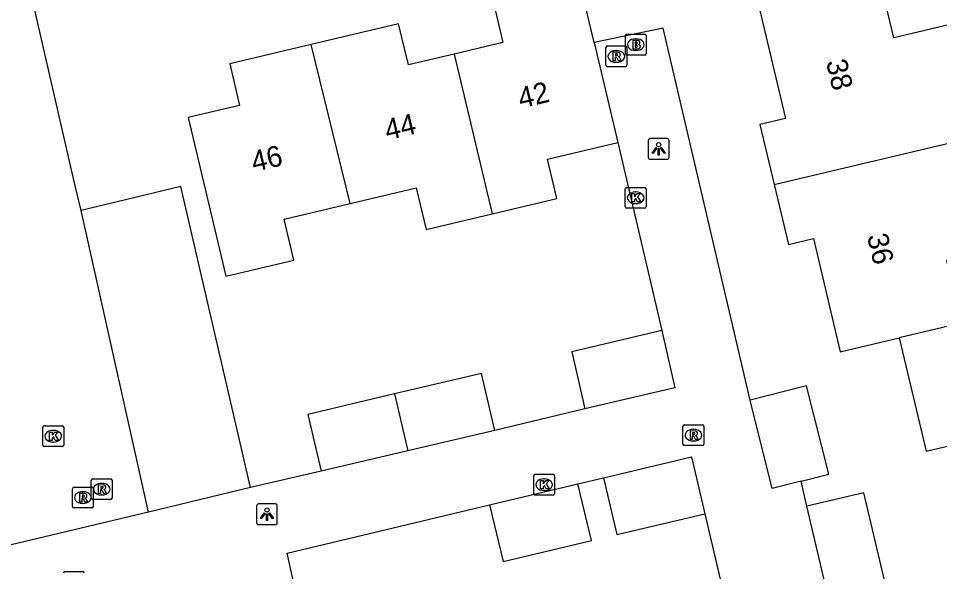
# Model space of a CAD drawing. Extents: x 158038 to 159242, y 380133 to 381214.
# Drawn here: x 158514.23 to 158558.46, y 380587.87 to 380614.42 of the extents above; entities that cross this region are included whole.
import ezdxf

# ---------------------------------------------------------------- set-up
doc = ezdxf.new("R2010")
doc.units = 0
for name, color, linetype in [('IMGEO_Brandkraan', 7, 'Continuous'), ('IMGEO_Hek', 7, 'Continuous'), ('IMGEO_Kolk', 7, 'Continuous'), ('IMGEO_Lichtpunt', 7, 'Continuous'), ('IMGEO_Pand', 7, 'Continuous'), ('IMGEO_Pand_nummerreeks', 7, 'Continuous'), ('IMGEO_Parkeervlak_open', 7, 'Continuous'), ('IMGEO_Rijbaan_lokaal_open', 7, 'Continuous'), ('IMGEO_Rioolput', 7, 'Continuous'), ('IMGEO_Voetpad_open', 7, 'Continuous')]:
    doc.layers.add(name, color=color, linetype=linetype)

msp = doc.modelspace()

# ---------------------------------------------------------------- linework, layer by layer
at = {"layer": 'IMGEO_Brandkraan'}
for p, q in [((158543.38, 380612.738), (158543.38, 380613.59)), ((158543.455, 380613.664), (158544.307, 380613.664)), ((158543.868, 380613.444), (158543.893, 380613.444)), ((158544.381, 380613.59), (158544.381, 380612.738)), ((158544.307, 380612.664), (158543.455, 380612.664)), ((158543.891, 380612.884), (158543.866, 380612.884))]:
    msp.add_line(p, q, dxfattribs=at)
for points in [[(158543.38, 380612.738), (158543.38, 380613.59)], [(158543.455, 380613.664), (158544.307, 380613.664)], [(158544.381, 380613.59), (158544.381, 380612.738)], [(158543.728, 380613.364), (158543.728, 380612.964), (158543.941, 380612.964)], [(158543.959, 380613.364), (158543.728, 380613.364)], [(158543.907, 380613.283), (158543.853, 380613.283), (158543.853, 380613.207)], [(158543.853, 380613.207), (158543.906, 380613.207)], [(158543.915, 380613.131), (158543.853, 380613.131), (158543.853, 380613.05)], [(158543.853, 380613.05), (158543.915, 380613.05)], [(158544.307, 380612.664), (158543.455, 380612.664)]]:
    msp.add_lwpolyline(points, dxfattribs=at)
for centre, radius, start, end in [((158543.457, 380613.588), 0.0765, 91.552, 178.448), ((158543.457, 380613.588), 0.0765, 91.552, 178.448), ((158544.305, 380613.588), 0.0765, 1.552, 88.448), ((158544.305, 380613.588), 0.0765, 1.552, 88.448), ((158543.908, 380613.245), 0.0379, 267.8285, 90.9355), ((158543.916, 380613.09), 0.0404, 269.8759, 90.5077), ((158543.947, 380613.215), 0.251, 268.6676, 293.5347), ((158543.963, 380613.219), 0.145, 59.4692, 91.5367), ((158543.988, 380613.266), 0.0922, 285.5137, 58.1501), ((158543.993, 380613.074), 0.105, 301.3115, 78.989), ((158543.457, 380612.74), 0.0765, 181.552, 268.448), ((158543.457, 380612.74), 0.0765, 181.552, 268.448), ((158544.305, 380612.74), 0.0765, 271.552, 358.448), ((158544.305, 380612.74), 0.0765, 271.552, 358.448)]:
    msp.add_arc(centre, radius, start, end, dxfattribs=at)
for centre, major_axis, ratio, start_param, end_param in [((158543.867, 380613.164), (-0.387, 0.002), 0.722429, 4.712389, 7.853982), ((158543.892, 380613.164), (-0.39, 0.002), 0.717154, 1.570796, 4.712389)]:
    msp.add_ellipse(centre, major_axis=major_axis, ratio=ratio, start_param=start_param, end_param=end_param, dxfattribs=at)
at = {"layer": 'IMGEO_Hek'}
for points in [[(158516.951, 380606.39), (158514.853, 380615.602)], [(158543.02, 380608.467), (158545.122, 380599.439)], [(158517.244, 380605.205), (158516.951, 380606.39)], [(158522.025, 380606.354), (158517.244, 380605.205)], [(158525.385, 380591.899), (158522.025, 380606.354)]]:
    msp.add_lwpolyline(points, dxfattribs=at)
at = {"layer": 'IMGEO_Kolk'}
for p, q in [((158543.371, 380605.388), (158543.371, 380606.24)), ((158543.446, 380606.314), (158544.298, 380606.314)), ((158543.859, 380606.094), (158543.884, 380606.094)), ((158544.372, 380606.24), (158544.372, 380605.388)), ((158543.882, 380605.534), (158543.857, 380605.534)), ((158544.298, 380605.314), (158543.446, 380605.314)), ((158515.481, 380594.869), (158516.333, 380594.869)), ((158515.406, 380593.943), (158515.406, 380594.795)), ((158515.894, 380594.649), (158515.919, 380594.649)), ((158516.407, 380594.795), (158516.407, 380593.943)), ((158515.917, 380594.089), (158515.892, 380594.089)), ((158516.333, 380593.869), (158515.481, 380593.869)), ((158538.979, 380591.614), (158538.979, 380592.466)), ((158539.054, 380592.54), (158539.906, 380592.54)), ((158539.467, 380592.32), (158539.492, 380592.32)), ((158539.98, 380592.466), (158539.98, 380591.614)), ((158539.49, 380591.76), (158539.465, 380591.76)), ((158539.906, 380591.54), (158539.054, 380591.54))]:
    msp.add_line(p, q, dxfattribs=at)
for points in [[(158543.371, 380605.388), (158543.371, 380606.24)], [(158543.446, 380606.314), (158544.298, 380606.314)], [(158543.692, 380606.014), (158543.815, 380606.014), (158543.815, 380605.863), (158543.945, 380606.014), (158544.109, 380606.014), (158543.963, 380605.863), (158544.116, 380605.614), (158543.964, 380605.614), (158543.879, 380605.778), (158543.815, 380605.711), (158543.815, 380605.614), (158543.692, 380605.614), (158543.692, 380606.014)], [(158544.372, 380606.24), (158544.372, 380605.388)], [(158544.298, 380605.314), (158543.446, 380605.314)], [(158515.481, 380594.869), (158516.333, 380594.869)], [(158515.406, 380593.943), (158515.406, 380594.795)], [(158515.727, 380594.569), (158515.85, 380594.569), (158515.85, 380594.418), (158515.98, 380594.569), (158516.144, 380594.569), (158515.998, 380594.418), (158516.151, 380594.169), (158515.999, 380594.169), (158515.914, 380594.333), (158515.85, 380594.266), (158515.85, 380594.169), (158515.727, 380594.169), (158515.727, 380594.569)], [(158516.407, 380594.795), (158516.407, 380593.943)], [(158516.333, 380593.869), (158515.481, 380593.869)], [(158538.979, 380591.614), (158538.979, 380592.466)], [(158539.054, 380592.54), (158539.906, 380592.54)], [(158539.3, 380592.24), (158539.423, 380592.24), (158539.423, 380592.089), (158539.553, 380592.24), (158539.717, 380592.24), (158539.571, 380592.089), (158539.724, 380591.84), (158539.572, 380591.84), (158539.487, 380592.004), (158539.423, 380591.937), (158539.423, 380591.84), (158539.3, 380591.84), (158539.3, 380592.24)], [(158539.98, 380592.466), (158539.98, 380591.614)], [(158539.906, 380591.54), (158539.054, 380591.54)]]:
    msp.add_lwpolyline(points, dxfattribs=at)
for centre, start, end in [((158543.448, 380606.238), 91.552, 178.448), ((158543.448, 380606.238), 91.552, 178.448), ((158544.296, 380606.238), 1.552, 88.448), ((158544.296, 380606.238), 1.552, 88.448), ((158543.448, 380605.39), 181.552, 268.448), ((158543.448, 380605.39), 181.552, 268.448), ((158544.296, 380605.39), 271.552, 358.448), ((158544.296, 380605.39), 271.552, 358.448), ((158515.483, 380594.793), 91.552, 178.448), ((158515.483, 380594.793), 91.552, 178.448), ((158516.331, 380594.793), 1.552, 88.448), ((158516.331, 380594.793), 1.552, 88.448), ((158515.483, 380593.945), 181.552, 268.448), ((158515.483, 380593.945), 181.552, 268.448), ((158516.331, 380593.945), 271.552, 358.448), ((158516.331, 380593.945), 271.552, 358.448), ((158539.056, 380592.464), 91.552, 178.448), ((158539.056, 380592.464), 91.552, 178.448), ((158539.904, 380592.464), 1.552, 88.448), ((158539.904, 380592.464), 1.552, 88.448), ((158539.056, 380591.616), 181.552, 268.448), ((158539.056, 380591.616), 181.552, 268.448), ((158539.904, 380591.616), 271.552, 358.448), ((158539.904, 380591.616), 271.552, 358.448)]:
    msp.add_arc(centre, 0.0765, start, end, dxfattribs=at)
for centre, major_axis, ratio, start_param, end_param in [((158543.858, 380605.814), (-0.387, 0.002), 0.722429, 4.712389, 7.853982), ((158543.883, 380605.814), (-0.39, 0.002), 0.717154, 1.570796, 4.712389), ((158515.893, 380594.369), (-0.387, 0.002), 0.722429, 4.712389, 7.853982), ((158515.918, 380594.369), (-0.39, 0.002), 0.717154, 1.570796, 4.712389), ((158539.466, 380592.04), (-0.387, 0.002), 0.722429, 4.712389, 7.853982), ((158539.491, 380592.04), (-0.39, 0.002), 0.717154, 1.570796, 4.712389)]:
    msp.add_ellipse(centre, major_axis=major_axis, ratio=ratio, start_param=start_param, end_param=end_param, dxfattribs=at)
at = {"layer": 'IMGEO_Lichtpunt'}
for p, q in [((158544.477, 380608.563), (158544.477, 380607.756)), ((158544.477, 380608.563), (158544.477, 380607.756)), ((158545.379, 380608.658), (158544.571, 380608.658)), ((158545.379, 380608.658), (158544.571, 380608.658)), ((158545.473, 380607.756), (158545.473, 380608.563)), ((158545.473, 380607.756), (158545.473, 380608.563)), ((158544.571, 380607.662), (158545.379, 380607.662)), ((158544.571, 380607.662), (158545.379, 380607.662)), ((158525.669, 380591.025), (158525.669, 380590.218)), ((158525.669, 380591.025), (158525.669, 380590.218)), ((158526.571, 380591.12), (158525.763, 380591.12)), ((158526.571, 380591.12), (158525.763, 380591.12)), ((158526.665, 380590.218), (158526.665, 380591.025)), ((158526.665, 380590.218), (158526.665, 380591.025)), ((158525.763, 380590.124), (158526.571, 380590.124)), ((158525.763, 380590.124), (158526.571, 380590.124))]:
    msp.add_line(p, q, dxfattribs=at)
for points in [[(158544.851, 380608.227), (158544.89, 380608.199), (158544.702, 380607.937), (158544.664, 380607.964), (158544.851, 380608.227)], [(158544.953, 380608.179), (158545, 380608.179), (158545, 380607.857), (158544.953, 380607.857), (158544.953, 380608.179)], [(158545.063, 380608.199), (158545.101, 380608.226), (158545.288, 380607.964), (158545.249, 380607.936), (158545.063, 380608.199)], [(158526.043, 380590.689), (158526.082, 380590.661), (158525.894, 380590.399), (158525.856, 380590.426), (158526.043, 380590.689)], [(158526.145, 380590.641), (158526.192, 380590.641), (158526.192, 380590.319), (158526.145, 380590.319), (158526.145, 380590.641)], [(158526.255, 380590.661), (158526.293, 380590.688), (158526.48, 380590.426), (158526.441, 380590.398), (158526.255, 380590.661)]]:
    msp.add_lwpolyline(points, dxfattribs=at)
for centre in [(158544.976, 380608.361), (158526.168, 380590.823)]:
    msp.add_circle(centre, 0.0994, dxfattribs=at)
for centre, start, end in [((158544.571, 380608.563), 90, 180), ((158544.571, 380608.563), 90, 180), ((158545.379, 380608.563), 0, 90), ((158545.379, 380608.563), 0, 90), ((158544.571, 380607.756), 180, 270), ((158544.571, 380607.756), 180, 270), ((158545.379, 380607.756), 270, 0), ((158545.379, 380607.756), 270, 360), ((158525.763, 380591.025), 90, 180), ((158525.763, 380591.025), 90, 180), ((158526.571, 380591.025), 0, 90), ((158526.571, 380591.025), 0, 90), ((158525.763, 380590.218), 180, 270), ((158525.763, 380590.218), 180, 270), ((158526.571, 380590.218), 270, 0), ((158526.571, 380590.218), 270, 360)]:
    msp.add_arc(centre, 0.0946, start, end, dxfattribs=at)
at = {"layer": 'IMGEO_Pand'}
for points in [[(158559.243, 380614.203), (158556.268, 380613.497), (158555.549, 380616.525), (158552.575, 380615.818)], [(158541.16, 380616.317), (158537.009, 380615.333), (158537.498, 380613.267), (158535.158, 380612.712)], [(158541.881, 380613.273), (158541.16, 380616.317)], [(158552.575, 380615.818), (158549.756, 380615.148), (158551.067, 380609.627), (158549.839, 380609.336), (158550.524, 380606.452)], [(158535.158, 380612.712), (158532.959, 380612.19), (158532.49, 380614.167), (158528.286, 380613.17)], [(158528.286, 380613.17), (158524.385, 380612.244), (158524.857, 380610.252), (158522.384, 380609.665), (158524.191, 380602.044), (158527.456, 380602.818), (158526.99, 380604.784), (158530.171, 380605.539)], [(158530.171, 380605.539), (158528.286, 380613.17)], [(158541.881, 380613.273), (158543.02, 380608.467)], [(158535.158, 380612.712), (158536.974, 380605.049)], [(158550.524, 380606.452), (158560.521, 380608.825)], [(158536.974, 380605.049), (158540.083, 380605.786), (158539.637, 380607.665), (158543.02, 380608.467)], [(158550.524, 380606.452), (158551.208, 380603.572), (158552.405, 380603.857), (158553.697, 380598.419), (158556.52, 380599.089)], [(158530.171, 380605.539), (158533.333, 380606.289), (158533.805, 380604.297), (158536.974, 380605.049)], [(158561.782, 380603.515), (158558.794, 380602.806), (158559.508, 380599.798), (158556.52, 380599.089)], [(158545.122, 380599.439), (158540.801, 380598.418), (158541.429, 380595.69)], [(158545.122, 380599.439), (158545.746, 380596.684), (158541.429, 380595.69)], [(158556.52, 380599.089), (158557.814, 380593.643), (158560.663, 380594.32)], [(158537.113, 380594.65), (158536.474, 380597.376), (158532.299, 380596.396)], [(158551.816, 380592.204), (158553.145, 380592.538), (158552.08, 380596.782), (158549.364, 380596.101)], [(158532.299, 380596.396), (158528.124, 380595.417), (158528.763, 380592.691)], [(158532.299, 380596.396), (158532.938, 380593.67)], [(158551.816, 380592.204), (158550.429, 380591.857), (158549.364, 380596.101)], [(158537.113, 380594.65), (158532.938, 380593.67)], [(158532.938, 380593.67), (158528.763, 380592.691)], [(158542.329, 380592.376), (158546.548, 380593.37), (158547.195, 380590.645)], [(158542.329, 380592.376), (158542.97, 380589.651), (158547.195, 380590.645)], [(158536.853, 380591.072), (158541.099, 380592.087)], [(158536.853, 380591.072), (158537.504, 380588.349), (158541.75, 380589.364), (158541.099, 380592.087)], [(158555.799, 380587.515), (158554.823, 380591.65), (158552.098, 380591.007)], [(158553.073, 380586.872), (158552.098, 380591.007)]]:
    msp.add_lwpolyline(points, dxfattribs=at)
at = {"layer": 'IMGEO_Parkeervlak_open'}
msp.add_lwpolyline([(158525.385, 380591.899), (158522.025, 380606.354), (158517.244, 380605.205)], dxfattribs=at)
at = {"layer": 'IMGEO_Rijbaan_lokaal_open'}
for points in [[(158517.244, 380605.205), (158516.951, 380606.39), (158514.853, 380615.602)], [(158520.483, 380590.723), (158517.244, 380605.205)], [(158520.483, 380590.723), (158513.196, 380589.001)]]:
    msp.add_lwpolyline(points, dxfattribs=at)
at = {"layer": 'IMGEO_Rioolput'}
for p, q in [((158542.442, 380612.176), (158542.442, 380613.028)), ((158542.517, 380613.102), (158543.369, 380613.102)), ((158543.443, 380613.028), (158543.443, 380612.176)), ((158542.93, 380612.882), (158542.955, 380612.882)), ((158543.369, 380612.102), (158542.517, 380612.102)), ((158542.953, 380612.322), (158542.928, 380612.322)), ((158546.144, 380593.993), (158546.144, 380594.845)), ((158546.219, 380594.919), (158547.071, 380594.919)), ((158547.145, 380594.845), (158547.145, 380593.993)), ((158546.632, 380594.699), (158546.657, 380594.699)), ((158546.655, 380594.139), (158546.63, 380594.139)), ((158547.071, 380593.919), (158546.219, 380593.919)), ((158517.732, 380591.4), (158517.732, 380592.252)), ((158517.807, 380592.326), (158518.659, 380592.326)), ((158518.733, 380592.252), (158518.733, 380591.4)), ((158516.83, 380590.996), (158516.83, 380591.848)), ((158516.905, 380591.922), (158517.757, 380591.922)), ((158517.831, 380591.848), (158517.831, 380590.996)), ((158518.22, 380592.106), (158518.245, 380592.106)), ((158517.318, 380591.702), (158517.343, 380591.702)), ((158518.659, 380591.326), (158517.807, 380591.326)), ((158518.243, 380591.546), (158518.218, 380591.546)), ((158517.757, 380590.922), (158516.905, 380590.922)), ((158517.341, 380591.142), (158517.316, 380591.142)), ((158516.469, 380587.869), (158517.321, 380587.869))]:
    msp.add_line(p, q, dxfattribs=at)
for points in [[(158542.442, 380612.176), (158542.442, 380613.028)], [(158542.517, 380613.102), (158543.369, 380613.102)], [(158543.443, 380613.028), (158543.443, 380612.176)], [(158543.031, 380612.8), (158542.779, 380612.802), (158542.779, 380612.402)], [(158542.779, 380612.402), (158542.903, 380612.402), (158542.903, 380612.564), (158542.914, 380612.564)], [(158542.957, 380612.721), (158542.903, 380612.721), (158542.903, 380612.64)], [(158542.903, 380612.64), (158542.955, 380612.64)], [(158542.961, 380612.535), (158543.032, 380612.402), (158543.172, 380612.402), (158543.107, 380612.528)], [(158543.369, 380612.102), (158542.517, 380612.102)], [(158546.144, 380593.993), (158546.144, 380594.845)], [(158546.219, 380594.919), (158547.071, 380594.919)], [(158547.145, 380594.845), (158547.145, 380593.993)], [(158546.733, 380594.617), (158546.481, 380594.619), (158546.481, 380594.219)], [(158546.481, 380594.219), (158546.605, 380594.219), (158546.605, 380594.381), (158546.616, 380594.381)], [(158546.659, 380594.538), (158546.605, 380594.538), (158546.605, 380594.457)], [(158546.605, 380594.457), (158546.657, 380594.457)], [(158546.663, 380594.352), (158546.734, 380594.219), (158546.874, 380594.219), (158546.809, 380594.345)], [(158547.071, 380593.919), (158546.219, 380593.919)], [(158517.732, 380591.4), (158517.732, 380592.252)], [(158517.807, 380592.326), (158518.659, 380592.326)], [(158518.733, 380592.252), (158518.733, 380591.4)], [(158516.83, 380590.996), (158516.83, 380591.848)], [(158516.905, 380591.922), (158517.757, 380591.922)], [(158517.831, 380591.848), (158517.831, 380590.996)], [(158518.321, 380592.024), (158518.069, 380592.026), (158518.069, 380591.626)], [(158518.069, 380591.626), (158518.193, 380591.626), (158518.193, 380591.788), (158518.204, 380591.788)], [(158518.247, 380591.945), (158518.193, 380591.945), (158518.193, 380591.864)], [(158518.193, 380591.864), (158518.245, 380591.864)], [(158518.251, 380591.759), (158518.322, 380591.626), (158518.462, 380591.626), (158518.397, 380591.752)], [(158517.419, 380591.62), (158517.167, 380591.622), (158517.167, 380591.222)], [(158517.167, 380591.222), (158517.291, 380591.222), (158517.291, 380591.384), (158517.302, 380591.384)], [(158517.345, 380591.541), (158517.291, 380591.541), (158517.291, 380591.46)], [(158517.291, 380591.46), (158517.343, 380591.46)], [(158517.349, 380591.355), (158517.42, 380591.222), (158517.56, 380591.222), (158517.495, 380591.348)], [(158518.659, 380591.326), (158517.807, 380591.326)], [(158517.757, 380590.922), (158516.905, 380590.922)], [(158516.469, 380587.869), (158517.321, 380587.869)]]:
    msp.add_lwpolyline(points, dxfattribs=at)
for centre, radius, start, end in [((158542.519, 380613.026), 0.0765, 91.552, 178.448), ((158542.519, 380613.026), 0.0765, 91.552, 178.448), ((158543.367, 380613.026), 0.0765, 1.552, 88.448), ((158543.367, 380613.026), 0.0765, 1.552, 88.448), ((158542.913, 380612.511), 0.0533, 26.0293, 88.6989), ((158542.939, 380612.829), 0.19, 274.7715, 282.9687), ((158542.963, 380612.625), 0.0964, 77.0061, 93.1865), ((158542.977, 380612.682), 0.0378, 276.6634, 79.6772), ((158543.03, 380612.69), 0.109, 350.3612, 89.416), ((158543.028, 380612.69), 0.112, 277.5842, 350.9817), ((158543.012, 380612.475), 0.108, 29.5134, 73.7905), ((158542.519, 380612.178), 0.0765, 181.552, 268.448), ((158542.519, 380612.178), 0.0765, 181.552, 268.448), ((158543.367, 380612.178), 0.0765, 271.552, 358.448), ((158543.367, 380612.178), 0.0765, 271.552, 358.448), ((158546.221, 380594.843), 0.0765, 91.552, 178.448), ((158546.221, 380594.843), 0.0765, 91.552, 178.448), ((158547.069, 380594.843), 0.0765, 1.552, 88.448), ((158547.069, 380594.843), 0.0765, 1.552, 88.448), ((158546.615, 380594.328), 0.0533, 26.0293, 88.6989), ((158546.641, 380594.646), 0.19, 274.7715, 282.9687), ((158546.665, 380594.442), 0.0964, 77.0061, 93.1865), ((158546.679, 380594.499), 0.0378, 276.6634, 79.6772), ((158546.732, 380594.507), 0.109, 350.3612, 89.416), ((158546.73, 380594.507), 0.112, 277.5842, 350.9817), ((158546.714, 380594.292), 0.108, 29.5134, 73.7905), ((158546.221, 380593.995), 0.0765, 181.552, 268.448), ((158546.221, 380593.995), 0.0765, 181.552, 268.448), ((158547.069, 380593.995), 0.0765, 271.552, 358.448), ((158547.069, 380593.995), 0.0765, 271.552, 358.448), ((158517.809, 380592.25), 0.0765, 91.552, 178.448), ((158517.809, 380592.25), 0.0765, 91.552, 178.448), ((158518.657, 380592.25), 0.0765, 1.552, 88.448), ((158518.657, 380592.25), 0.0765, 1.552, 88.448), ((158516.907, 380591.846), 0.0765, 91.552, 178.448), ((158516.907, 380591.846), 0.0765, 91.552, 178.448), ((158517.755, 380591.846), 0.0765, 1.552, 88.448), ((158517.755, 380591.846), 0.0765, 1.552, 88.448), ((158518.203, 380591.735), 0.0533, 26.0293, 88.6989), ((158518.229, 380592.053), 0.19, 274.7715, 282.9687), ((158518.253, 380591.849), 0.0964, 77.0061, 93.1865), ((158518.267, 380591.906), 0.0378, 276.6634, 79.6772), ((158518.32, 380591.914), 0.109, 350.3612, 89.416), ((158518.318, 380591.914), 0.112, 277.5842, 350.9817), ((158518.302, 380591.699), 0.108, 29.5134, 73.7905), ((158517.301, 380591.331), 0.0533, 26.0293, 88.6989), ((158517.327, 380591.649), 0.19, 274.7715, 282.9687), ((158517.351, 380591.445), 0.0964, 77.0061, 93.1865), ((158517.365, 380591.502), 0.0378, 276.6634, 79.6772), ((158517.418, 380591.51), 0.109, 350.3612, 89.416), ((158517.416, 380591.51), 0.112, 277.5842, 350.9817), ((158517.4, 380591.295), 0.108, 29.5134, 73.7905), ((158517.809, 380591.402), 0.0765, 181.552, 268.448), ((158517.809, 380591.402), 0.0765, 181.552, 268.448), ((158518.657, 380591.402), 0.0765, 271.552, 358.448), ((158518.657, 380591.402), 0.0765, 271.552, 358.448), ((158516.907, 380590.998), 0.0765, 181.552, 268.448), ((158516.907, 380590.998), 0.0765, 181.552, 268.448), ((158517.755, 380590.998), 0.0765, 271.552, 358.448), ((158517.755, 380590.998), 0.0765, 271.552, 358.448), ((158516.471, 380587.793), 0.0765, 91.552, 178.448), ((158516.471, 380587.793), 0.0765, 91.552, 178.448), ((158517.319, 380587.793), 0.0765, 1.552, 88.448), ((158517.319, 380587.793), 0.0765, 1.552, 88.448)]:
    msp.add_arc(centre, radius, start, end, dxfattribs=at)
for centre, major_axis, ratio, start_param, end_param in [((158542.929, 380612.602), (-0.387, 0.002), 0.722429, 4.712389, 7.853982), ((158542.954, 380612.602), (-0.39, 0.002), 0.717154, 1.570796, 4.712389), ((158546.631, 380594.419), (-0.387, 0.002), 0.722429, 4.712389, 7.853982), ((158546.656, 380594.419), (-0.39, 0.002), 0.717154, 1.570796, 4.712389), ((158518.219, 380591.826), (-0.387, 0.002), 0.722429, 4.712389, 7.853982), ((158518.244, 380591.826), (-0.39, 0.002), 0.717154, 1.570796, 4.712389), ((158517.317, 380591.422), (-0.387, 0.002), 0.722429, 4.712389, 7.853982), ((158517.342, 380591.422), (-0.39, 0.002), 0.717154, 1.570796, 4.712389)]:
    msp.add_ellipse(centre, major_axis=major_axis, ratio=ratio, start_param=start_param, end_param=end_param, dxfattribs=at)
at = {"layer": 'IMGEO_Voetpad_open'}
for points in [[(158549.364, 380596.101), (158545.198, 380613.964), (158541.881, 380613.273)], [(158543.02, 380608.467), (158545.122, 380599.439)], [(158541.429, 380595.69), (158537.113, 380594.65)], [(158528.763, 380592.691), (158525.385, 380591.899)], [(158541.099, 380592.087), (158542.329, 380592.376)], [(158552.098, 380591.007), (158551.816, 380592.204)], [(158525.385, 380591.899), (158520.483, 380590.723)], [(158528.016, 380584.761), (158527.141, 380588.748), (158536.853, 380591.072)], [(158547.195, 380590.645), (158549.106, 380582.463)]]:
    msp.add_lwpolyline(points, dxfattribs=at)

# ---------------------------------------------------------------- texts
at = {"layer": 'IMGEO_Pand_nummerreeks'}
for s, rotation, p in [('38', 283.256, (158553.006, 380612.346)), ('42', 13.3867, (158538.354, 380610.094)), ('44', 13.3867, (158531.951, 380608.57)), ('46', 13.3867, (158525.544, 380607.045)), ('36', 283.256, (158554.975, 380603.984))]:
    msp.add_text(s, height=1, rotation=rotation, dxfattribs=at).set_placement(p)

doc.saveas('drawing.dxf')
